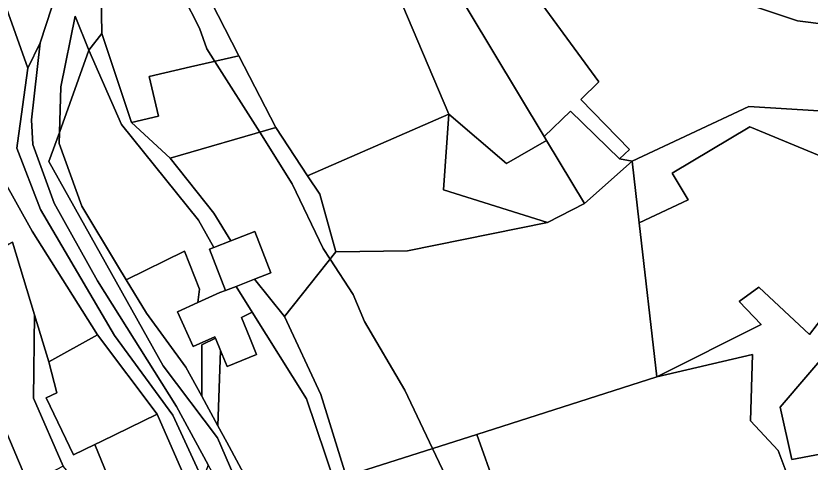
# Model space of a CAD drawing. Extents: x -477304 to -465429, y -1159113 to -1149210.
# Drawn here: x -472208 to -472027.9, y -1156508.4 to -1156407.2 of the extents above; entities that cross this region are included whole.
import ezdxf

# ---------------------------------------------------------------- set-up
doc = ezdxf.new("R2010")
doc.units = 0
for name, color, linetype in [('BPEJ_s', 7, 'Continuous'), ('orna_s', 7, 'Continuous'), ('ostatni_s', 7, 'Continuous'), ('PUPFL_s', 7, 'Continuous'), ('trav_porost_s', 7, 'Continuous'), ('voda_s', 7, 'Continuous'), ('zahrada_s', 7, 'Continuous')]:
    doc.layers.add(name, color=color, linetype=linetype)

msp = doc.modelspace()

# ---------------------------------------------------------------- linework, layer by layer
at = {"layer": 'BPEJ_s'}
for points in [[(-472170.01, -1156402.65), (-472166.36, -1156409.96), (-472164.66, -1156414.64), (-472162.85, -1156417.5), (-472152.68, -1156433.59), (-472145.3, -1156445.27), (-472138.28, -1156459.94), (-472136.7, -1156462.36), (-472131.48, -1156470.36), (-472128.92, -1156476.53), (-472119.78, -1156492.05), (-472113.48, -1156505.3), (-472107.44, -1156518)], [(-472107.44, -1156518), (-472113.48, -1156505.3), (-472119.78, -1156492.05), (-472128.92, -1156476.53), (-472131.48, -1156470.36), (-472136.7, -1156462.36), (-472138.28, -1156459.94), (-472145.3, -1156445.27), (-472152.68, -1156433.59), (-472162.85, -1156417.5), (-472164.66, -1156414.64), (-472166.36, -1156409.96), (-472170.01, -1156402.65)], [(-472205.06, -1156513.45), (-472211.44, -1156498.43)], [(-472211.44, -1156498.43), (-472205.06, -1156513.45)]]:
    msp.add_lwpolyline(points, dxfattribs=at)
at = {"layer": 'orna_s'}
for points in [[(-472121.5, -1156401.82), (-472110.99, -1156396.47), (-472088.21, -1156434.53), (-472087.67, -1156435.44), (-472096.69, -1156440.64), (-472109.8, -1156429.47)], [(-472165.83, -1156493.41), (-472169.42, -1156486.85), (-472178.32, -1156474.59), (-472182.96, -1156467.02), (-472169.74, -1156460.51), (-472166.3, -1156469.19), (-472166.7, -1156472.19), (-472171.31, -1156474.32), (-472167.77, -1156482.15), (-472162.86, -1156479.95), (-472162.73, -1156480.27), (-472165.82, -1156481.76)]]:
    msp.add_lwpolyline(points, close=True, dxfattribs=at)
at = {"layer": 'ostatni_s'}
for points in [[(-472205.22, -1156419.01), (-472212.51, -1156398.76), (-472222, -1156375.15), (-472226.1, -1156355.96), (-472214.25, -1156349.85), (-472195.78, -1156392.87), (-472202.46, -1156413.31)], [(-472191.41, -1156414.94), (-472198.1, -1156433.63), (-472197.79, -1156423.3), (-472194.53, -1156407.21)], [(-472199.29, -1156449.66), (-472189.45, -1156467.26), (-472171.52, -1156495.79), (-472164.36, -1156508.99), (-472165.57, -1156512.48), (-472172.34, -1156497.78), (-472185.57, -1156479.67), (-472202.34, -1156451.13), (-472207.73, -1156437.16), (-472207.57, -1156436.02), (-472205.22, -1156419.01), (-472202.46, -1156413.31), (-472204.41, -1156430.78), (-472204.15, -1156436.38)], [(-472173, -1156439.44), (-472181.71, -1156431.36), (-472175.62, -1156429.94), (-472177.71, -1156420.95), (-472168.34, -1156418.77), (-472157.4, -1156416.24), (-472149.01, -1156432.53)], [(-472203.74, -1156474.97), (-472208.73, -1156458.47), (-472209.69, -1156459.01), (-472216.32, -1156447.1), (-472210.91, -1156444.09), (-472204.29, -1156456), (-472189.45, -1156479.5), (-472200.49, -1156485.68)], [(-472159.24, -1156458.23), (-472153.78, -1156456.1), (-472150.14, -1156465.47), (-472153.85, -1156466.91), (-472158.04, -1156468.54), (-472160.42, -1156469.47), (-472164.08, -1156460.11), (-472163.05, -1156459.71)], [(-472208.18, -1156515.1), (-472214.82, -1156502.41), (-472216.77, -1156489.91), (-472216.02, -1156477.54), (-472216.26, -1156469.61), (-472209.69, -1156459.01), (-472208.73, -1156458.47), (-472203.74, -1156474.97), (-472203.93, -1156493.87), (-472197.27, -1156509.34)], [(-472156.77, -1156475.57), (-472154.89, -1156480.24), (-472153.39, -1156483.97), (-472160.04, -1156486.73), (-472161.56, -1156483.08), (-472162.73, -1156480.27), (-472162.86, -1156479.95), (-472167.77, -1156482.15), (-472171.31, -1156474.32), (-472166.7, -1156472.19), (-472161.73, -1156469.9), (-472160.42, -1156469.47), (-472158.04, -1156468.54), (-472154.37, -1156474.41)], [(-472190.07, -1156504.41), (-472182.81, -1156522.14), (-472190.4, -1156517.36), (-472197.27, -1156509.34), (-472203.93, -1156493.87), (-472203.74, -1156474.97), (-472200.49, -1156485.68), (-472198.69, -1156492.67), (-472201.12, -1156493.85), (-472194.86, -1156506.74)], [(-472200.49, -1156485.68), (-472189.45, -1156479.5), (-472175.9, -1156497.52), (-472188.63, -1156503.71), (-472190.07, -1156504.41), (-472194.86, -1156506.74), (-472201.12, -1156493.85), (-472198.69, -1156492.67)], [(-472162.73, -1156480.27), (-472161.56, -1156483.08), (-472162.15, -1156500.14), (-472165.83, -1156493.41), (-472165.82, -1156481.76)]]:
    msp.add_lwpolyline(points, close=True, dxfattribs=at)
for points in [[(-472212.51, -1156398.76), (-472205.22, -1156419.01), (-472207.57, -1156436.02), (-472207.73, -1156437.16), (-472202.34, -1156451.13), (-472185.57, -1156479.67), (-472172.34, -1156497.78), (-472165.57, -1156512.48), (-472162.63, -1156518.86), (-472158.07, -1156538.16), (-472156.59, -1156576.94), (-472156.82, -1156583.75), (-472145.9, -1156603.72), (-472110.56, -1156629.77), (-472108.48, -1156653.16), (-472106.6, -1156693.17)], [(-472111.6, -1156692.82), (-472112.55, -1156686.28), (-472112.58, -1156682.28), (-472111.91, -1156655.48), (-472113.15, -1156632.23), (-472148.86, -1156607.26), (-472154.69, -1156596.46), (-472161.36, -1156581.78), (-472159.97, -1156562.54), (-472161.1, -1156537.76), (-472167.27, -1156517.41), (-472175.9, -1156497.52), (-472189.45, -1156479.5), (-472204.29, -1156456), (-472210.91, -1156444.09), (-472213.09, -1156438.13), (-472212.61, -1156435.92), (-472211.38, -1156430.27), (-472215.11, -1156401.45)]]:
    msp.add_lwpolyline(points, dxfattribs=at)
at = {"layer": 'PUPFL_s'}
for points in [[(-472093.12, -1156387.37), (-472090.94, -1156382.2), (-472087.55, -1156381.45), (-472088.44, -1156379.58), (-472075.97, -1156368.53), (-472089.7, -1156351.37), (-472087.79, -1156342.42), (-472072.79, -1156353.26), (-472061.4, -1156355.61), (-472058.55, -1156356.17), (-472055.37, -1156356.8), (-472040.87, -1156366.53), (-472024.87, -1156385.4), (-471978.89, -1156403.43), (-471957.41, -1156375.36), (-471940.08, -1156371.94), (-471938.53, -1156371.08), (-471936.91, -1156370.19), (-471920.11, -1156360.9), (-471894.16, -1156346.55), (-471933.96, -1156380.93), (-471935.66, -1156396.28), (-471977.53, -1156415.01), (-472030.73, -1156408.32)], [(-472011.23, -1156429.59), (-472041.77, -1156427.75), (-472068.22, -1156440.16), (-472071.14, -1156439.58), (-472068.88, -1156437.46), (-472079.87, -1156426.17), (-472075.82, -1156422.1), (-472099.01, -1156390.37), (-472093.12, -1156387.37), (-472030.73, -1156408.32), (-471977.53, -1156415.01), (-471935.66, -1156396.28), (-471936.8, -1156406.58), (-471927.11, -1156418.63), (-471989.68, -1156432.54)], [(-472068.22, -1156440.16), (-472041.77, -1156427.75), (-472011.23, -1156429.59), (-472022.77, -1156440.1), (-472041.56, -1156432.35), (-472059.17, -1156442.85), (-472055.56, -1156448.89), (-472066.64, -1156454.1)]]:
    msp.add_lwpolyline(points, close=True, dxfattribs=at)
for points in [[(-472014.12, -1156461.33), (-472028.05, -1156479.42), (-472039.55, -1156468.75), (-472043.96, -1156471.98), (-472039.01, -1156477.16), (-472062.66, -1156489.07), (-472066.64, -1156454.1), (-472055.56, -1156448.89), (-472059.17, -1156442.85), (-472041.56, -1156432.35), (-472022.77, -1156440.1)], [(-472022.21, -1156532.23), (-472029.07, -1156542.05), (-472037, -1156542.97), (-472028.14, -1156524.5), (-472035.13, -1156505.8), (-472041.44, -1156499.06), (-472040.99, -1156483.97), (-472062.66, -1156489.07), (-472039.01, -1156477.16), (-472043.96, -1156471.98), (-472039.55, -1156468.75), (-472028.05, -1156479.42), (-472014.12, -1156461.33)], [(-472016.3, -1156474.45), (-472034.7, -1156495.96), (-472032.05, -1156507.81), (-472022.85, -1156506.09)], [(-472022.85, -1156506.09), (-472032.05, -1156507.81), (-472034.7, -1156495.96), (-472016.3, -1156474.45)]]:
    msp.add_lwpolyline(points, dxfattribs=at)
at = {"layer": 'trav_porost_s'}
for points in [[(-472071.14, -1156439.58), (-472082.22, -1156428.82), (-472088.21, -1156434.53), (-472110.99, -1156396.47), (-472099.01, -1156390.37), (-472075.82, -1156422.1), (-472079.87, -1156426.17), (-472068.88, -1156437.46)], [(-472191.41, -1156414.94), (-472184, -1156431.83), (-472166.55, -1156453.51), (-472163.05, -1156459.71), (-472164.08, -1156460.11), (-472160.42, -1156469.47), (-472161.73, -1156469.9), (-472166.7, -1156472.19), (-472166.3, -1156469.19), (-472169.74, -1156460.51), (-472182.96, -1156467.02), (-472184.95, -1156463.77), (-472193.01, -1156450.31), (-472198.17, -1156436.09), (-472198.1, -1156433.63)], [(-472111.02, -1156446.62), (-472087.45, -1156454.07), (-472119.16, -1156460.46), (-472135.4, -1156460.72), (-472139.07, -1156447.64), (-472141.83, -1156443.44), (-472109.8, -1156429.47)], [(-472109.8, -1156429.47), (-472096.69, -1156440.64), (-472087.67, -1156435.44), (-472079.07, -1156449.76), (-472087.45, -1156454.07), (-472111.02, -1156446.62)], [(-472088.21, -1156434.53), (-472082.22, -1156428.82), (-472071.14, -1156439.58), (-472068.22, -1156440.16), (-472079.07, -1156449.76), (-472087.67, -1156435.44)], [(-472147.05, -1156475.34), (-472153.85, -1156466.91), (-472150.14, -1156465.47), (-472153.78, -1156456.1), (-472159.24, -1156458.23), (-472163.05, -1156451.95), (-472173, -1156439.44), (-472149.01, -1156432.53), (-472141.83, -1156443.44), (-472139.07, -1156447.64), (-472135.4, -1156460.72)], [(-472068.22, -1156440.16), (-472066.64, -1156454.1), (-472062.66, -1156489.07), (-472103.49, -1156502.11), (-472131.72, -1156511.12), (-472133.08, -1156511.56), (-472138.81, -1156493.06), (-472147.05, -1156475.34), (-472135.4, -1156460.72), (-472119.16, -1156460.46), (-472087.45, -1156454.07), (-472079.07, -1156449.76)], [(-472142.07, -1156494.07), (-472135.58, -1156513.29), (-472124.48, -1156543.18), (-472124.3, -1156545.71), (-472145.63, -1156549.35), (-472148.19, -1156529.35), (-472151.97, -1156519.05), (-472160.12, -1156503.86), (-472162.15, -1156500.14), (-472161.56, -1156483.08), (-472160.04, -1156486.73), (-472153.39, -1156483.97), (-472154.89, -1156480.24), (-472156.77, -1156475.57), (-472154.37, -1156474.41)], [(-472035.13, -1156505.8), (-472028.14, -1156524.5), (-472037, -1156542.97), (-472048.53, -1156544.31), (-472051.49, -1156568.65), (-472061.77, -1156581.16), (-472064.45, -1156575.57), (-472068.78, -1156551.09), (-472076.59, -1156530.17), (-472094.85, -1156526.35), (-472103.49, -1156502.11), (-472062.66, -1156489.07), (-472040.99, -1156483.97), (-472041.44, -1156499.06)], [(-472111.51, -1156539.53), (-472104.06, -1156555.25), (-472106.49, -1156556.42), (-472131.72, -1156511.12), (-472103.49, -1156502.11), (-472094.85, -1156526.35), (-472094.1, -1156528.46)]]:
    msp.add_lwpolyline(points, close=True, dxfattribs=at)
msp.add_lwpolyline([(-472121.5, -1156401.82), (-472109.8, -1156429.47), (-472141.83, -1156443.44), (-472149.01, -1156432.53), (-472157.4, -1156416.24), (-472165.26, -1156400.83)], dxfattribs=at)
at = {"layer": 'voda_s'}
for points in [[(-472279.1, -1156130.39), (-472276.67, -1156147.98), (-472265.21, -1156157.62), (-472262.78, -1156159.67), (-472255.45, -1156173.94), (-472251.61, -1156180.93), (-472250.33, -1156180.43), (-472243.23, -1156191.71), (-472240.51, -1156196.07), (-472231.55, -1156223.48), (-472227.68, -1156235.78), (-472222.97, -1156248.29), (-472214.96, -1156269.53), (-472209.94, -1156283.2), (-472212.38, -1156309.07), (-472213.24, -1156316.69), (-472214.35, -1156326.41), (-472206.35, -1156343.04), (-472207.13, -1156354.89), (-472194.14, -1156380.71), (-472188.93, -1156391.42), (-472188.62, -1156402.13), (-472188.46, -1156411.19)], [(-472106.6, -1156693.17), (-472101.59, -1156660.57), (-472098.6, -1156645.48), (-472107.97, -1156626.61), (-472113.11, -1156623.43), (-472111.59, -1156621.62), (-472142.72, -1156599.64), (-472145.99, -1156596.24), (-472149.38, -1156590.29), (-472151.72, -1156582.88), (-472153.48, -1156549.84), (-472155.16, -1156534.02), (-472158.8, -1156520.86), (-472163.43, -1156510.7), (-472164.36, -1156508.99), (-472171.52, -1156495.79), (-472189.45, -1156467.26), (-472199.29, -1156449.66), (-472204.15, -1156436.38), (-472204.41, -1156430.78), (-472202.46, -1156413.31), (-472195.78, -1156392.87)], [(-472188.46, -1156411.19), (-472191.41, -1156414.94), (-472194.53, -1156407.21), (-472197.79, -1156423.3), (-472198.1, -1156433.63), (-472200.46, -1156440.24), (-472174.55, -1156486.56), (-472162.25, -1156502.89), (-472150.35, -1156530.27), (-472150.15, -1156550.12), (-472149.06, -1156570.75), (-472144.64, -1156594.38), (-472126.68, -1156606.64), (-472108.41, -1156617.72), (-472106.95, -1156619.27), (-472091.12, -1156644.49), (-472086.7, -1156646.04), (-472092.8, -1156656.83), (-472094.72, -1156660.51), (-472096.94, -1156664.76), (-472096.81, -1156700.67)]]:
    msp.add_lwpolyline(points, dxfattribs=at)
for points in [[(-472181.71, -1156431.36), (-472173, -1156439.44), (-472163.05, -1156451.95), (-472159.24, -1156458.23), (-472163.05, -1156459.71), (-472166.55, -1156453.51), (-472184, -1156431.83), (-472191.41, -1156414.94), (-472188.46, -1156411.19)], [(-472169.42, -1156486.85), (-472165.83, -1156493.41), (-472162.15, -1156500.14), (-472160.12, -1156503.86), (-472151.97, -1156519.05), (-472148.19, -1156529.35), (-472145.63, -1156549.35), (-472150.15, -1156550.12), (-472150.35, -1156530.27), (-472162.25, -1156502.89), (-472174.55, -1156486.56), (-472200.46, -1156440.24), (-472198.1, -1156433.63), (-472198.17, -1156436.09), (-472193.01, -1156450.31), (-472184.95, -1156463.77), (-472182.96, -1156467.02), (-472178.32, -1156474.59)], [(-472154.37, -1156474.41), (-472158.04, -1156468.54), (-472153.85, -1156466.91), (-472147.05, -1156475.34), (-472138.81, -1156493.06), (-472133.08, -1156511.56), (-472121.29, -1156545.2), (-472124.3, -1156545.71), (-472124.48, -1156543.18), (-472135.58, -1156513.29), (-472142.07, -1156494.07)]]:
    msp.add_lwpolyline(points, close=True, dxfattribs=at)
at = {"layer": 'zahrada_s'}
for points in [[(-472177.71, -1156420.95), (-472175.62, -1156429.94), (-472181.71, -1156431.36), (-472188.46, -1156411.19), (-472188.62, -1156402.13), (-472186.21, -1156402.2), (-472169.81, -1156402.66), (-472165.26, -1156400.83), (-472157.4, -1156416.24), (-472168.34, -1156418.77)], [(-472182.81, -1156522.14), (-472190.07, -1156504.41), (-472188.63, -1156503.71), (-472175.9, -1156497.52), (-472167.27, -1156517.41)]]:
    msp.add_lwpolyline(points, close=True, dxfattribs=at)

doc.saveas('drawing.dxf')
